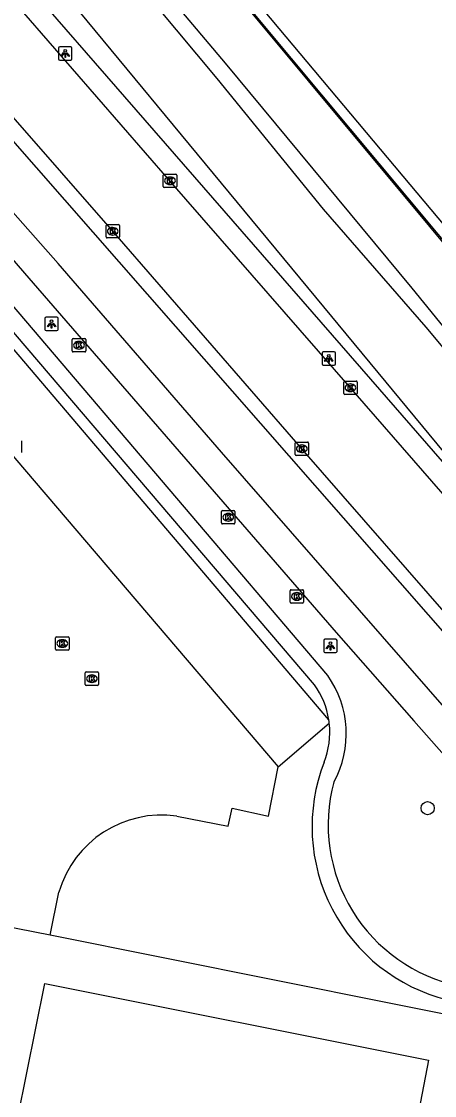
# Model space of a CAD drawing. Extents: x 158797 to 159887, y 384318 to 385255.
# Drawn here: x 159604.2 to 159635, y 384758.3 to 384838.4 of the extents above; entities that cross this region are included whole.
import ezdxf

# ---------------------------------------------------------------- set-up
doc = ezdxf.new("R2010")
doc.units = 0
for name, color, linetype in [('IMGEO_Boom', 7, 'Continuous'), ('IMGEO_Fietspad_gesloten', 7, 'Continuous'), ('IMGEO_Grasland_overig', 7, 'Continuous'), ('IMGEO_Hek', 7, 'Continuous'), ('IMGEO_Kolk', 7, 'Continuous'), ('IMGEO_Lichtpunt', 7, 'Continuous'), ('IMGEO_Parkeervlak_halfverhard', 7, 'Continuous'), ('IMGEO_Rijbaan_lokaal_open', 7, 'Continuous'), ('IMGEO_Spoorbaan_halfverhard', 7, 'Continuous'), ('IMGEO_Voetpad_open', 7, 'Continuous')]:
    doc.layers.add(name, color=color, linetype=linetype)

msp = doc.modelspace()

# ---------------------------------------------------------------- linework, layer by layer
at = {"layer": 'IMGEO_Boom'}
msp.add_circle((159634.492, 384779.731), 0.489, dxfattribs=at)
at = {"layer": 'IMGEO_Fietspad_gesloten'}
for points in [[(159657.044, 384762.896), (159644.852, 384776.828), (159619.092, 384806.285), (159606.9, 384820.341), (159599.922, 384828.238), (159594.107, 384832.049)], [(159603.16, 384829.929), (159649.153, 384777.465), (159672.738, 384749.959), (159692.707, 384727.03), (159698.66, 384720.233), (159741.572, 384670.966)]]:
    msp.add_lwpolyline(points, dxfattribs=at)
at = {"layer": 'IMGEO_Grasland_overig'}
for points in [[(159686.785, 384745.578), (159659.717, 384777.293), (159630.789, 384812.222), (159508.186, 384960.258), (159505.464, 384963.64), (159499.262, 384971.033), (159498.367, 384972.113), (159494.557, 384976.714), (159480.455, 384993.887), (159435.874, 385048.176), (159320.599, 385188.545), (159302.586, 385210.352), (159284.076, 385232.76), (159282.981, 385235.178)], [(159567.394, 384904.037), (159585.637, 384882.125), (159607.719, 384855.428), (159652.504, 384801.684), (159671.056, 384779.718)], [(159739.398, 384693.269), (159716.261, 384720.485), (159708.105, 384729.589), (159699.488, 384739.863), (159681.512, 384760.791), (159645.945, 384803.015), (159633.338, 384818.502), (159619.412, 384835.299), (159608.817, 384847.839), (159588.571, 384872.366), (159576.678, 384886.554), (159564.321, 384901.515)], [(159563.433, 384900.786), (159569.584, 384893.35), (159582.646, 384877.403), (159594.913, 384863.261), (159606.728, 384848.536), (159618.755, 384834.163), (159626.705, 384824.394), (159634.351, 384815.605), (159646.761, 384800.75), (159659.145, 384785.598), (159686.94, 384752.346), (159702.215, 384735.071), (159702.99, 384734.051), (159720.76, 384713.709), (159726.849, 384706.57)]]:
    msp.add_lwpolyline(points, dxfattribs=at)
at = {"layer": 'IMGEO_Hek'}
msp.add_lwpolyline([(159547.185, 384928.671), (159563.152, 384909.374), (159566.715, 384905.032), (159567.477, 384904.104), (159567.903, 384903.585), (159575.829, 384893.965), (159578.992, 384890.053), (159580.597, 384888.161), (159585.637, 384882.125), (159594.987, 384870.844), (159606.222, 384857.404), (159617.389, 384843.961), (159622.172, 384838.201), (159652.634, 384801.745), (159655.845, 384797.91), (159660.655, 384792.157), (159663.919, 384788.359), (159671.111, 384780.076)], dxfattribs=at)
at = {"layer": 'IMGEO_Kolk'}
for p, q in [((159614.757, 384826.099), (159614.757, 384826.951)), ((159614.832, 384827.025), (159615.684, 384827.025)), ((159615.245, 384826.805), (159615.27, 384826.805)), ((159615.758, 384826.951), (159615.758, 384826.099)), ((159615.684, 384826.025), (159614.832, 384826.025)), ((159615.268, 384826.245), (159615.243, 384826.245)), ((159610.562, 384823.256), (159611.414, 384823.256)), ((159610.487, 384822.33), (159610.487, 384823.182)), ((159610.998, 384822.476), (159610.973, 384822.476)), ((159610.975, 384823.036), (159611, 384823.036)), ((159611.488, 384823.182), (159611.488, 384822.33)), ((159611.414, 384822.256), (159610.562, 384822.256)), ((159607.966, 384813.829), (159607.966, 384814.681)), ((159608.041, 384814.755), (159608.893, 384814.755)), ((159608.454, 384814.535), (159608.479, 384814.535)), ((159608.967, 384814.681), (159608.967, 384813.829)), ((159608.893, 384813.755), (159608.041, 384813.755)), ((159608.477, 384813.975), (159608.452, 384813.975)), ((159628.227, 384810.661), (159628.227, 384811.513)), ((159628.302, 384811.587), (159629.154, 384811.587)), ((159628.715, 384811.367), (159628.74, 384811.367)), ((159629.228, 384811.513), (159629.228, 384810.661)), ((159629.154, 384810.587), (159628.302, 384810.587)), ((159628.738, 384810.807), (159628.713, 384810.807)), ((159604.17, 384807.116), (159604.17, 384806.264)), ((159624.6, 384806.112), (159624.6, 384806.964)), ((159624.675, 384807.038), (159625.527, 384807.038)), ((159625.088, 384806.818), (159625.113, 384806.818)), ((159625.601, 384806.964), (159625.601, 384806.112)), ((159625.527, 384806.038), (159624.675, 384806.038)), ((159625.111, 384806.258), (159625.086, 384806.258)), ((159619.107, 384800.999), (159619.107, 384801.851)), ((159619.182, 384801.925), (159620.034, 384801.925)), ((159619.595, 384801.705), (159619.62, 384801.705)), ((159620.108, 384801.851), (159620.108, 384800.999)), ((159620.034, 384800.925), (159619.182, 384800.925)), ((159619.618, 384801.145), (159619.593, 384801.145)), ((159624.304, 384796.023), (159625.156, 384796.023)), ((159624.229, 384795.097), (159624.229, 384795.949)), ((159624.74, 384795.243), (159624.715, 384795.243)), ((159624.717, 384795.803), (159624.742, 384795.803)), ((159625.23, 384795.949), (159625.23, 384795.097)), ((159625.156, 384795.023), (159624.304, 384795.023)), ((159606.719, 384791.587), (159606.719, 384792.439)), ((159606.794, 384792.513), (159607.646, 384792.513)), ((159607.207, 384792.293), (159607.232, 384792.293)), ((159607.72, 384792.439), (159607.72, 384791.587)), ((159607.646, 384791.513), (159606.794, 384791.513)), ((159607.23, 384791.733), (159607.205, 384791.733)), ((159608.927, 384788.961), (159608.927, 384789.813)), ((159609.002, 384789.887), (159609.854, 384789.887)), ((159609.415, 384789.667), (159609.44, 384789.667)), ((159609.928, 384789.813), (159609.928, 384788.961)), ((159609.854, 384788.887), (159609.002, 384788.887)), ((159609.438, 384789.107), (159609.413, 384789.107))]:
    msp.add_line(p, q, dxfattribs=at)
for points in [[(159614.757, 384826.099), (159614.757, 384826.951)], [(159614.832, 384827.025), (159615.684, 384827.025)], [(159615.078, 384826.725), (159615.201, 384826.725), (159615.201, 384826.574), (159615.331, 384826.725), (159615.495, 384826.725), (159615.349, 384826.574), (159615.502, 384826.325), (159615.35, 384826.325), (159615.265, 384826.489), (159615.201, 384826.422), (159615.201, 384826.325), (159615.078, 384826.325), (159615.078, 384826.725)], [(159615.758, 384826.951), (159615.758, 384826.099)], [(159615.684, 384826.025), (159614.832, 384826.025)], [(159610.562, 384823.256), (159611.414, 384823.256)], [(159610.487, 384822.33), (159610.487, 384823.182)], [(159610.808, 384822.956), (159610.931, 384822.956), (159610.931, 384822.805), (159611.061, 384822.956), (159611.225, 384822.956), (159611.079, 384822.805), (159611.232, 384822.556), (159611.08, 384822.556), (159610.995, 384822.72), (159610.931, 384822.653), (159610.931, 384822.556), (159610.808, 384822.556), (159610.808, 384822.956)], [(159611.488, 384823.182), (159611.488, 384822.33)], [(159611.414, 384822.256), (159610.562, 384822.256)], [(159607.966, 384813.829), (159607.966, 384814.681)], [(159608.041, 384814.755), (159608.893, 384814.755)], [(159608.287, 384814.455), (159608.41, 384814.455), (159608.41, 384814.304), (159608.54, 384814.455), (159608.704, 384814.455), (159608.558, 384814.304), (159608.711, 384814.055), (159608.559, 384814.055), (159608.474, 384814.219), (159608.41, 384814.152), (159608.41, 384814.055), (159608.287, 384814.055), (159608.287, 384814.455)], [(159608.967, 384814.681), (159608.967, 384813.829)], [(159608.893, 384813.755), (159608.041, 384813.755)], [(159628.227, 384810.661), (159628.227, 384811.513)], [(159628.302, 384811.587), (159629.154, 384811.587)], [(159628.548, 384811.287), (159628.671, 384811.287), (159628.671, 384811.136), (159628.801, 384811.287), (159628.965, 384811.287), (159628.819, 384811.136), (159628.972, 384810.887), (159628.82, 384810.887), (159628.735, 384811.051), (159628.671, 384810.984), (159628.671, 384810.887), (159628.548, 384810.887), (159628.548, 384811.287)], [(159629.228, 384811.513), (159629.228, 384810.661)], [(159629.154, 384810.587), (159628.302, 384810.587)], [(159604.17, 384807.116), (159604.17, 384806.264)], [(159624.6, 384806.112), (159624.6, 384806.964)], [(159624.675, 384807.038), (159625.527, 384807.038)], [(159624.921, 384806.738), (159625.044, 384806.738), (159625.044, 384806.587), (159625.174, 384806.738), (159625.338, 384806.738), (159625.192, 384806.587), (159625.345, 384806.338), (159625.193, 384806.338), (159625.108, 384806.502), (159625.044, 384806.435), (159625.044, 384806.338), (159624.921, 384806.338), (159624.921, 384806.738)], [(159625.601, 384806.964), (159625.601, 384806.112)], [(159625.527, 384806.038), (159624.675, 384806.038)], [(159619.107, 384800.999), (159619.107, 384801.851)], [(159619.182, 384801.925), (159620.034, 384801.925)], [(159619.428, 384801.625), (159619.551, 384801.625), (159619.551, 384801.474), (159619.681, 384801.625), (159619.845, 384801.625), (159619.699, 384801.474), (159619.852, 384801.225), (159619.7, 384801.225), (159619.615, 384801.389), (159619.551, 384801.322), (159619.551, 384801.225), (159619.428, 384801.225), (159619.428, 384801.625)], [(159620.108, 384801.851), (159620.108, 384800.999)], [(159620.034, 384800.925), (159619.182, 384800.925)], [(159624.304, 384796.023), (159625.156, 384796.023)], [(159624.229, 384795.097), (159624.229, 384795.949)], [(159624.55, 384795.723), (159624.673, 384795.723), (159624.673, 384795.572), (159624.803, 384795.723), (159624.967, 384795.723), (159624.821, 384795.572), (159624.974, 384795.323), (159624.822, 384795.323), (159624.737, 384795.487), (159624.673, 384795.42), (159624.673, 384795.323), (159624.55, 384795.323), (159624.55, 384795.723)], [(159625.23, 384795.949), (159625.23, 384795.097)], [(159625.156, 384795.023), (159624.304, 384795.023)], [(159606.719, 384791.587), (159606.719, 384792.439)], [(159606.794, 384792.513), (159607.646, 384792.513)], [(159607.04, 384792.213), (159607.163, 384792.213), (159607.163, 384792.062), (159607.293, 384792.213), (159607.457, 384792.213), (159607.311, 384792.062), (159607.464, 384791.813), (159607.312, 384791.813), (159607.227, 384791.977), (159607.163, 384791.91), (159607.163, 384791.813), (159607.04, 384791.813), (159607.04, 384792.213)], [(159607.72, 384792.439), (159607.72, 384791.587)], [(159607.646, 384791.513), (159606.794, 384791.513)], [(159608.927, 384788.961), (159608.927, 384789.813)], [(159609.002, 384789.887), (159609.854, 384789.887)], [(159609.248, 384789.587), (159609.371, 384789.587), (159609.371, 384789.436), (159609.501, 384789.587), (159609.665, 384789.587), (159609.519, 384789.436), (159609.672, 384789.187), (159609.52, 384789.187), (159609.435, 384789.351), (159609.371, 384789.284), (159609.371, 384789.187), (159609.248, 384789.187), (159609.248, 384789.587)], [(159609.928, 384789.813), (159609.928, 384788.961)], [(159609.854, 384788.887), (159609.002, 384788.887)]]:
    msp.add_lwpolyline(points, dxfattribs=at)
for centre, start, end in [((159614.834, 384826.949), 91.55205, 178.44795), ((159614.834, 384826.949), 91.55205, 178.44795), ((159615.682, 384826.949), 1.55205, 88.44795), ((159615.682, 384826.949), 1.55205, 88.44795), ((159614.834, 384826.101), 181.55205, 268.44795), ((159614.834, 384826.101), 181.55205, 268.44795), ((159615.682, 384826.101), 271.55205, 358.44795), ((159615.682, 384826.101), 271.55205, 358.44795), ((159610.564, 384823.18), 91.55205, 178.44795), ((159610.564, 384823.18), 91.55205, 178.44795), ((159611.412, 384823.18), 1.55205, 88.44795), ((159611.412, 384823.18), 1.55205, 88.44795), ((159610.564, 384822.332), 181.55205, 268.44795), ((159610.564, 384822.332), 181.55205, 268.44795), ((159611.412, 384822.332), 271.55205, 358.44795), ((159611.412, 384822.332), 271.55205, 358.44795), ((159608.043, 384814.679), 91.55205, 178.44795), ((159608.043, 384814.679), 91.55205, 178.44795), ((159608.891, 384814.679), 1.55205, 88.44795), ((159608.891, 384814.679), 1.55205, 88.44795), ((159608.043, 384813.831), 181.55205, 268.44795), ((159608.043, 384813.831), 181.55205, 268.44795), ((159608.891, 384813.831), 271.55205, 358.44795), ((159608.891, 384813.831), 271.55205, 358.44795), ((159628.304, 384811.511), 91.55205, 178.44795), ((159628.304, 384811.511), 91.55205, 178.44795), ((159629.152, 384811.511), 1.55205, 88.44795), ((159629.152, 384811.511), 1.55205, 88.44795), ((159628.304, 384810.663), 181.55205, 268.44795), ((159628.304, 384810.663), 181.55205, 268.44795), ((159629.152, 384810.663), 271.55205, 358.44795), ((159629.152, 384810.663), 271.55205, 358.44795), ((159624.677, 384806.962), 91.55205, 178.44795), ((159624.677, 384806.962), 91.55205, 178.44795), ((159625.525, 384806.962), 1.55205, 88.44795), ((159625.525, 384806.962), 1.55205, 88.44795), ((159624.677, 384806.114), 181.55205, 268.44795), ((159624.677, 384806.114), 181.55205, 268.44795), ((159625.525, 384806.114), 271.55205, 358.44795), ((159625.525, 384806.114), 271.55205, 358.44795), ((159619.184, 384801.849), 91.55205, 178.44795), ((159619.184, 384801.849), 91.55205, 178.44795), ((159620.032, 384801.849), 1.55205, 88.44795), ((159620.032, 384801.849), 1.55205, 88.44795), ((159619.184, 384801.001), 181.55205, 268.44795), ((159619.184, 384801.001), 181.55205, 268.44795), ((159620.032, 384801.001), 271.55205, 358.44795), ((159620.032, 384801.001), 271.55205, 358.44795), ((159624.306, 384795.947), 91.55205, 178.44795), ((159624.306, 384795.947), 91.55205, 178.44795), ((159625.154, 384795.947), 1.55205, 88.44795), ((159625.154, 384795.947), 1.55205, 88.44795), ((159624.306, 384795.099), 181.55205, 268.44795), ((159624.306, 384795.099), 181.55205, 268.44795), ((159625.154, 384795.099), 271.55205, 358.44795), ((159625.154, 384795.099), 271.55205, 358.44795), ((159606.796, 384792.437), 91.55205, 178.44795), ((159606.796, 384792.437), 91.55205, 178.44795), ((159607.644, 384792.437), 1.55205, 88.44795), ((159607.644, 384792.437), 1.55205, 88.44795), ((159606.796, 384791.589), 181.55205, 268.44795), ((159606.796, 384791.589), 181.55205, 268.44795), ((159607.644, 384791.589), 271.55205, 358.44795), ((159607.644, 384791.589), 271.55205, 358.44795), ((159609.004, 384789.811), 91.55205, 178.44795), ((159609.004, 384789.811), 91.55205, 178.44795), ((159609.852, 384789.811), 1.55205, 88.44795), ((159609.852, 384789.811), 1.55205, 88.44795), ((159609.004, 384788.963), 181.55205, 268.44795), ((159609.004, 384788.963), 181.55205, 268.44795), ((159609.852, 384788.963), 271.55205, 358.44795), ((159609.852, 384788.963), 271.55205, 358.44795)]:
    msp.add_arc(centre, 0.0765, start, end, dxfattribs=at)
for centre, major_axis, ratio, start_param, end_param in [((159615.244, 384826.525), (-0.387, 0.002), 0.722429, 4.712389, 7.853982), ((159615.269, 384826.525), (-0.39, 0.002), 0.717154, 1.570796, 4.712389), ((159610.974, 384822.756), (-0.387, 0.002), 0.722429, 4.712389, 7.853982), ((159610.999, 384822.756), (-0.39, 0.002), 0.717154, 1.570796, 4.712389), ((159608.453, 384814.255), (-0.387, 0.002), 0.722429, 4.712389, 7.853982), ((159608.478, 384814.255), (-0.39, 0.002), 0.717154, 1.570796, 4.712389), ((159628.714, 384811.087), (-0.387, 0.002), 0.722429, 4.712389, 7.853982), ((159628.739, 384811.087), (-0.39, 0.002), 0.717154, 1.570796, 4.712389), ((159625.087, 384806.538), (-0.387, 0.002), 0.722429, 4.712389, 7.853982), ((159625.112, 384806.538), (-0.39, 0.002), 0.717154, 1.570796, 4.712389), ((159619.594, 384801.425), (-0.387, 0.002), 0.722429, 4.712389, 7.853982), ((159619.619, 384801.425), (-0.39, 0.002), 0.717154, 1.570796, 4.712389), ((159624.716, 384795.523), (-0.387, 0.002), 0.722429, 4.712389, 7.853982), ((159624.741, 384795.523), (-0.39, 0.002), 0.717154, 1.570796, 4.712389), ((159607.206, 384792.013), (-0.387, 0.002), 0.722429, 4.712389, 7.853982), ((159607.231, 384792.013), (-0.39, 0.002), 0.717154, 1.570796, 4.712389), ((159609.414, 384789.387), (-0.387, 0.002), 0.722429, 4.712389, 7.853982), ((159609.439, 384789.387), (-0.39, 0.002), 0.717154, 1.570796, 4.712389)]:
    msp.add_ellipse(centre, major_axis=major_axis, ratio=ratio, start_param=start_param, end_param=end_param, dxfattribs=at)
at = {"layer": 'IMGEO_Lichtpunt'}
for p, q in [((159606.945, 384836.415), (159606.945, 384835.608)), ((159606.945, 384836.415), (159606.945, 384835.608)), ((159607.847, 384836.51), (159607.039, 384836.51)), ((159607.847, 384836.51), (159607.039, 384836.51)), ((159607.941, 384835.608), (159607.941, 384836.415)), ((159607.941, 384835.608), (159607.941, 384836.415)), ((159607.039, 384835.514), (159607.847, 384835.514)), ((159607.039, 384835.514), (159607.847, 384835.514)), ((159605.918, 384816.248), (159605.918, 384815.441)), ((159605.918, 384816.248), (159605.918, 384815.441)), ((159606.82, 384816.343), (159606.012, 384816.343)), ((159606.82, 384816.343), (159606.012, 384816.343)), ((159606.914, 384815.441), (159606.914, 384816.248)), ((159606.914, 384815.441), (159606.914, 384816.248)), ((159606.012, 384815.347), (159606.82, 384815.347)), ((159606.012, 384815.347), (159606.82, 384815.347)), ((159626.609, 384813.67), (159626.609, 384812.863)), ((159626.609, 384813.67), (159626.609, 384812.863)), ((159627.511, 384813.765), (159626.703, 384813.765)), ((159627.511, 384813.765), (159626.703, 384813.765)), ((159627.605, 384812.863), (159627.605, 384813.67)), ((159627.605, 384812.863), (159627.605, 384813.67)), ((159626.703, 384812.769), (159627.511, 384812.769)), ((159626.703, 384812.769), (159627.511, 384812.769)), ((159626.732, 384792.229), (159626.732, 384791.422)), ((159626.732, 384792.229), (159626.732, 384791.422)), ((159627.634, 384792.324), (159626.826, 384792.324)), ((159627.634, 384792.324), (159626.826, 384792.324)), ((159627.728, 384791.422), (159627.728, 384792.229)), ((159627.728, 384791.422), (159627.728, 384792.229)), ((159626.826, 384791.328), (159627.634, 384791.328)), ((159626.826, 384791.328), (159627.634, 384791.328))]:
    msp.add_line(p, q, dxfattribs=at)
for points in [[(159607.319, 384836.079), (159607.358, 384836.051), (159607.17, 384835.789), (159607.132, 384835.816), (159607.319, 384836.079)], [(159607.421, 384836.031), (159607.468, 384836.031), (159607.468, 384835.709), (159607.421, 384835.709), (159607.421, 384836.031)], [(159607.531, 384836.051), (159607.569, 384836.078), (159607.756, 384835.816), (159607.717, 384835.788), (159607.531, 384836.051)], [(159606.292, 384815.912), (159606.331, 384815.884), (159606.143, 384815.622), (159606.105, 384815.649), (159606.292, 384815.912)], [(159606.394, 384815.864), (159606.441, 384815.864), (159606.441, 384815.542), (159606.394, 384815.542), (159606.394, 384815.864)], [(159606.504, 384815.884), (159606.542, 384815.911), (159606.729, 384815.649), (159606.69, 384815.621), (159606.504, 384815.884)], [(159626.983, 384813.334), (159627.022, 384813.306), (159626.834, 384813.044), (159626.796, 384813.071), (159626.983, 384813.334)], [(159627.085, 384813.286), (159627.132, 384813.286), (159627.132, 384812.964), (159627.085, 384812.964), (159627.085, 384813.286)], [(159627.195, 384813.306), (159627.233, 384813.333), (159627.42, 384813.071), (159627.381, 384813.043), (159627.195, 384813.306)], [(159627.106, 384791.893), (159627.145, 384791.865), (159626.957, 384791.603), (159626.919, 384791.63), (159627.106, 384791.893)], [(159627.208, 384791.845), (159627.255, 384791.845), (159627.255, 384791.523), (159627.208, 384791.523), (159627.208, 384791.845)], [(159627.318, 384791.865), (159627.356, 384791.892), (159627.543, 384791.63), (159627.504, 384791.602), (159627.318, 384791.865)]]:
    msp.add_lwpolyline(points, dxfattribs=at)
for centre in [(159607.444, 384836.213), (159606.417, 384816.046), (159627.108, 384813.468), (159627.231, 384792.027)]:
    msp.add_circle(centre, 0.0994, dxfattribs=at)
for centre, start, end in [((159607.039, 384836.415), 90, 180), ((159607.039, 384836.415), 90, 180), ((159607.847, 384836.415), 0, 90), ((159607.847, 384836.415), 0, 90), ((159607.039, 384835.608), 180, 270), ((159607.039, 384835.608), 180, 270), ((159607.847, 384835.608), 270, 0), ((159607.847, 384835.608), 270, 360), ((159606.012, 384816.248), 90, 180), ((159606.012, 384816.248), 90, 180), ((159606.82, 384816.248), 0, 90), ((159606.82, 384816.248), 0, 90), ((159606.012, 384815.441), 180, 270), ((159606.012, 384815.441), 180, 270), ((159606.82, 384815.441), 270, 0), ((159606.82, 384815.441), 270, 360), ((159626.703, 384813.67), 90, 180), ((159626.703, 384813.67), 90, 180), ((159627.511, 384813.67), 0, 90), ((159627.511, 384813.67), 0, 90), ((159626.703, 384812.863), 180, 270), ((159626.703, 384812.863), 180, 270), ((159627.511, 384812.863), 270, 0), ((159627.511, 384812.863), 270, 360), ((159626.826, 384792.229), 90, 180), ((159626.826, 384792.229), 90, 180), ((159627.634, 384792.229), 0, 90), ((159627.634, 384792.229), 0, 90), ((159626.826, 384791.422), 180, 270), ((159626.826, 384791.422), 180, 270), ((159627.634, 384791.422), 270, 0), ((159627.634, 384791.422), 270, 360)]:
    msp.add_arc(centre, 0.0946, start, end, dxfattribs=at)
at = {"layer": 'IMGEO_Parkeervlak_halfverhard'}
for points in [[(159627.12, 384786.306), (159589.613, 384830.351), (159589.237, 384830.037), (159585.583, 384826.983)], [(159623.325, 384782.813), (159627.152, 384786.063)]]:
    msp.add_lwpolyline(points, dxfattribs=at)
at = {"layer": 'IMGEO_Rijbaan_lokaal_open'}
for points in [[(159637.619, 384792.201), (159625.102, 384806.539), (159624.825, 384806.857), (159610.989, 384822.757), (159603.382, 384831.476), (159597.608, 384837.979), (159592.229, 384843.996), (159584.182, 384853.201), (159570.673, 384868.888), (159556.747, 384885.545), (159544.659, 384900.135), (159531.588, 384915.95), (159502.737, 384950.893), (159499.739, 384954.35)], [(159642.056, 384795.807), (159629.079, 384810.684), (159628.728, 384811.086), (159615.258, 384826.524), (159587.963, 384857.882), (159584.531, 384861.852), (159584.428, 384861.968)], [(159585.583, 384826.983), (159623.325, 384782.813)], [(159615.757, 384779.136), (159619.6, 384778.377), (159619.909, 384779.729), (159622.613, 384779.136), (159623.325, 384782.813)], [(159606.316, 384770.264), (159606.957, 384773.466)], [(159606.316, 384770.264), (159601.335, 384771.213)]]:
    msp.add_lwpolyline(points, dxfattribs=at)
msp.add_arc((159614.646, 384771.196), 8.017, 82.03572, 163.55312, dxfattribs=at)
at = {"layer": 'IMGEO_Spoorbaan_halfverhard'}
msp.add_lwpolyline([(159671.776, 384780.336), (159618.463, 384843.803), (159610.866, 384853.123), (159586.252, 384882.677), (159570.742, 384901.461), (159543.418, 384934.616), (159538.316, 384940.816), (159528.436, 384952.721), (159507.455, 384978.182), (159488.169, 385001.676), (159481.951, 385009.216), (159473.571, 385019.29), (159464.416, 385030.34), (159451.729, 385045.807), (159438.711, 385061.553), (159421.234, 385082.721), (159410.708, 385095.473), (159400.497, 385107.572), (159392.075, 385118.019)], dxfattribs=at)
at = {"layer": 'IMGEO_Voetpad_open'}
for points in [[(159500.475, 384968.05), (159507.986, 384958.96), (159519.229, 384945.296), (159521.522, 384942.521), (159537.859, 384922.752), (159540.143, 384919.989), (159550.552, 384907.406), (159564.863, 384890.245), (159577.708, 384874.837), (159579.078, 384873.223), (159582.971, 384868.62), (159586.343, 384864.691), (159586.223, 384862.169), (159630.224, 384811.714), (159643.261, 384796.764), (159642.056, 384795.807)], [(159579.926, 384843.974), (159588.53, 384833.896), (159592.361, 384830.81), (159597.622, 384827.422), (159598.824, 384826.042), (159604.729, 384819.259), (159627.663, 384792.824), (159633.463, 384786.25), (159651.189, 384766.204)], [(159627.03, 384789.62), (159593.197, 384829.3)], [(159626.038, 384788.938), (159592.243, 384828.461)], [(159640.052, 384763.495), (159606.316, 384770.264)], [(159603.908, 384756.653), (159605.911, 384766.652), (159634.553, 384760.93), (159632.298, 384749.143)]]:
    msp.add_lwpolyline(points, dxfattribs=at)
for centre, radius, start, end in [((159620.969, 384785.283), 7.453, 331.00938, 35.58579), ((159621.102, 384785.37), 6.09, 8.83631, 35.85825), ((159621.106, 384785.379), 6.084, 338.49321, 6.45915), ((159620.091, 384785.257), 7.107, 6.51387, 8.49005), ((159639.152, 384778.336), 13.287, 158.76642, 256.05931), ((159639.334, 384778.484), 12.268, 164.94369, 258.08677)]:
    msp.add_arc(centre, radius, start, end, dxfattribs=at)

doc.saveas('drawing.dxf')
